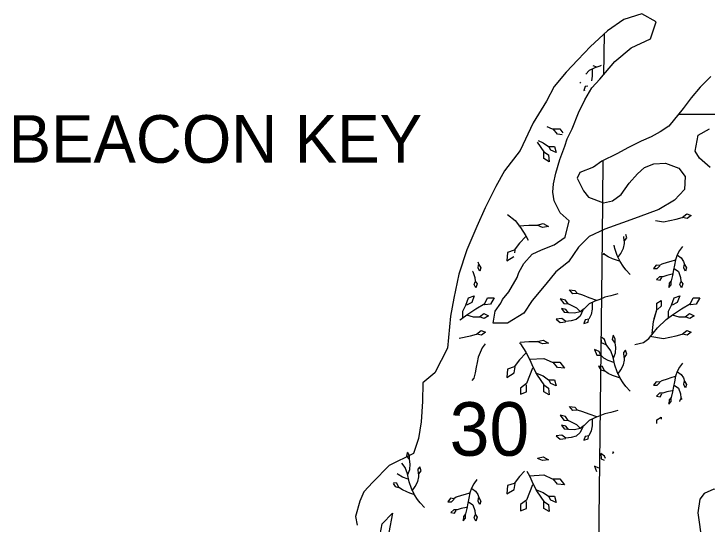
# Model space of a CAD drawing. Extents: x 380424 to 701066, y 1117407 to 1412949.
# Drawn here: x 478218 to 484050, y 1211606 to 1215895 of the extents above; entities that cross this region are included whole.
import ezdxf

# ---------------------------------------------------------------- set-up
doc = ezdxf.new("R2010")
doc.units = 0
for name, color, linetype in [('Cities Incorporated Area', 7, 'Continuous'), ('Islands Text Coastal (Keys etc)', 7, 'Continuous'), ('Lakes and Ponds', 7, 'Continuous'), ('Mangroves', 7, 'Continuous'), ('Section Lines', 7, 'Continuous'), ('Section Numbers', 7, 'Continuous')]:
    doc.layers.add(name, color=color, linetype=linetype)

msp = doc.modelspace()

# ---------------------------------------------------------------- linework, layer by layer
at = {"layer": 'Cities Incorporated Area'}
for points in [[(484080.5, 1215367.7), (483990.5, 1215277.7), (483916.5, 1215188.7), (483848.5, 1215098.7), (483727.5, 1214950.7), (483653.5, 1214903.7), (483579.5, 1214861.7), (483495.5, 1214824.7), (483389.5, 1214771.7), (483289.5, 1214718.7), (483162.5, 1214655.7), (483094.5, 1214607.7), (482978.5, 1214560.7), (482956.5, 1214512.7), (483009.5, 1214407.7), (483051.5, 1214354.7), (483178.5, 1214307.7), (483252.5, 1214323.7), (483326.5, 1214375.7), (483394.5, 1214470.7), (483463.5, 1214549.7), (483521.5, 1214602.7), (483600.5, 1214634.7), (483700.5, 1214639.7), (483811.5, 1214597.7), (483864.5, 1214528.7), (483858.5, 1214417.7), (483774.5, 1214328.7), (483642.5, 1214249.7), (483468.5, 1214185.7), (483336.5, 1214138.7), (483189.5, 1214085.7), (483057.5, 1214022.7), (482967.5, 1213932.7), (482883.5, 1213811.7), (482777.5, 1213726.7), (482693.5, 1213621.7), (482577.5, 1213484.7), (482508.5, 1213378.7), (482371.5, 1213294.7), (482250.5, 1213294.7), (482266.5, 1213394.7), (482313.5, 1213463.7), (482329.5, 1213494.7), (482382.5, 1213558.7), (482450.5, 1213679.7), (482466.5, 1213721.7), (482508.5, 1213795.7), (482577.5, 1213874.7), (482656.5, 1213911.7), (482761.5, 1213953.7), (482856.5, 1214017.7), (482888.5, 1214154.7), (482814.5, 1214222.7), (482761.5, 1214323.7), (482751.5, 1214396.7), (482756.5, 1214465.7), (482777.5, 1214555.7), (482809.5, 1214671.7), (482851.5, 1214781.7), (482872.5, 1214845.7), (482914.5, 1214929.7), (482967.5, 1215061.7), (483020.5, 1215172.7), (483078.5, 1215272.7), (483146.5, 1215346.7), (483273.5, 1215494.7), (483410.5, 1215610.7), (483574.5, 1215683.7), (483621.5, 1215826.7), (483500.5, 1215894.7), (483347.5, 1215847.7), (483210.5, 1215752.7), (483067.5, 1215620.7), (482962.5, 1215509.7), (482862.5, 1215404.7), (482761.5, 1215283.7), (482698.5, 1215161.7), (482587.5, 1214977.7), (482476.5, 1214745.7), (482345.5, 1214576.7), (482271.5, 1214444.7), (482181.5, 1214265.7), (482113.5, 1214106.7), (482028.5, 1213911.7), (481960.5, 1213705.7), (481917.5, 1213505.7), (481891.5, 1213352.7), (481865.5, 1213083.7), (481759.5, 1212877.7), (481659.5, 1212793.7), (481656, 1212638.2), (481643.6, 1212466.2), (481622.2, 1212327.1), (481579.5, 1212198.8), (481375.9, 1212098.5), (481237.4, 1211960), (481163.1, 1211876.8), (481128.1, 1211798), (481093.1, 1211671.1), (481106.2, 1211596.7)], [(484075.5, 1214602.7), (483985.5, 1214681.7), (483948.5, 1214739.7), (483975.5, 1214876.7), (484069.5, 1214929.7)], [(481281.2, 1211430.3), (481316.2, 1211609.8), (481403.7, 1211697.3), (481373.1, 1211535.4)]]:
    msp.add_lwpolyline(points, dxfattribs=at)
at = {"layer": 'Lakes and Ponds'}
msp.add_lwpolyline([(483972.6, 1211700.1), (484004.6, 1211462.1), (484030.6, 1211410.1), (484136.6, 1211294.1), (484236.6, 1211251.1), (484320.6, 1211267.1), (484383.6, 1211325.1), (484431.6, 1211394.1), (484473.6, 1211457.1), (484489.6, 1211531.1), (484478.6, 1211610.1), (484441.6, 1211689.1), (484373.6, 1211774.1), (484294.6, 1211837.1), (484225.6, 1211890.1), (484104.6, 1211900.1), (484025.6, 1211863.1), (483988.6, 1211816.1)], close=True, dxfattribs=at)
at = {"layer": 'Mangroves'}
msp.add_line((483604.1, 1213335.4), (483626.2, 1213406.2), dxfattribs=at)
for points in [[(483103.9, 1215440.9), (483058.2, 1215418)], [(483121.1, 1215446.6), (483092, 1215457.2)], [(483146.8, 1215455.2), (483103.9, 1215440.9)], [(483157.7, 1215459.5), (483146.8, 1215455.2)], [(483058.2, 1215418), (483028.3, 1215388.2)], [(483083.9, 1215429.5), (483083.9, 1215372.2)], [(482984.2, 1215322), (482980.9, 1215315)], [(483083.9, 1215372.2), (483076.1, 1215333.3)], [(482980.9, 1215315), (482977.9, 1215312.5)], [(483023.8, 1215283.6), (483012.4, 1215252.1)], [(483045.6, 1215287.5), (483023.8, 1215283.6)], [(483012.4, 1215252.1), (483024.5, 1215255.8)], [(482700, 1214948.5), (482746.9, 1214927.2)], [(482746.9, 1214927.2), (482810.8, 1214927.2)], [(482791.6, 1214882.5), (482753.3, 1214927.2)], [(482810.8, 1214927.2), (482834.9, 1214895.1)], [(482829, 1214878.3), (482791.6, 1214882.5)], [(482619.7, 1214817.8), (482676.6, 1214735.5)], [(482627.1, 1214829.4), (482670.2, 1214812.2)], [(482670.2, 1214812.2), (482715, 1214780.2)], [(482715, 1214780.2), (482766.1, 1214780.2)], [(482734.1, 1214748.3), (482721.3, 1214773.8)], [(482778.8, 1214729.1), (482734.1, 1214748.3)], [(482766.1, 1214780.2), (482778.8, 1214729.1)], [(482676.6, 1214735.5), (482715, 1214710)], [(482676.6, 1214678), (482676.6, 1214735.5)], [(482715, 1214710), (482721.3, 1214652.4)], [(482721.3, 1214652.4), (482676.6, 1214678)], [(483838.7, 1214182.6), (483878.5, 1214213.6)], [(483878.5, 1214213.6), (483913.9, 1214200.3)], [(482369.9, 1214209.2), (482433.8, 1214158.1)], [(482433.8, 1214158.1), (482478.5, 1214100.6)], [(483614.9, 1214157.8), (483683.8, 1214147.2)], [(483683.8, 1214147.2), (483790, 1214169.3)], [(483790, 1214169.3), (483838.7, 1214182.6)], [(483883, 1214173.7), (483843.1, 1214182.6)], [(483913.9, 1214200.3), (483883, 1214173.7)], [(482465.8, 1214113.3), (482548.8, 1214119.7)], [(482478.5, 1214100.6), (482523.3, 1214030.3)], [(482548.8, 1214119.7), (482619.1, 1214119.7)], [(482619.1, 1214119.7), (482670.2, 1214132.5)], [(482663.8, 1214100.6), (482619.1, 1214119.7)], [(482715, 1214106.9), (482663.8, 1214100.6)], [(482670.2, 1214132.5), (482715, 1214106.9)], [(483372.8, 1214013.6), (483366, 1214041)], [(482523.3, 1214023.9), (482472.1, 1213966.4)], [(482523.3, 1214030.3), (482544.6, 1213991.9)], [(483347.4, 1214023.9), (483349.9, 1213987.8)], [(483353.8, 1213963.7), (483355.6, 1213987.8)], [(483355.6, 1213987.8), (483372.8, 1214013.6)], [(482472.1, 1213966.4), (482427.4, 1213908.9)], [(483264.1, 1213944.9), (483262.3, 1213945.6)], [(483272.7, 1213922), (483266.7, 1213949.7)], [(483292.7, 1213864.8), (483272.7, 1213922)], [(483324.2, 1213882), (483347.1, 1213924.9)], [(483347.1, 1213924.9), (483353.8, 1213963.7)], [(483841.5, 1213940.3), (483815.8, 1213906), (483798.6, 1213868.8), (483784.3, 1213828.8), (483775.7, 1213783), (483766.9, 1213743.2), (483758.6, 1213697.2), (483747.1, 1213651.4), (483730, 1213631.4), (483727.1, 1213594.2), (483747.1, 1213617.1), (483747.1, 1213651.4)], [(482369.9, 1213889.7), (482363.5, 1213819.4)], [(482427.4, 1213908.9), (482369.9, 1213889.7)], [(482430.9, 1213885.8), (482433.8, 1213908.9)], [(483172.7, 1213876.8), (483184, 1213873.4)], [(483186.9, 1213873.4), (483182.2, 1213883.5)], [(483218.4, 1213853.4), (483186.9, 1213873.4)], [(483318.5, 1213813.3), (483292.7, 1213864.8)], [(483298.3, 1213846.9), (483324.2, 1213882)], [(483801.5, 1213866), (483830.1, 1213843.1), (483850.1, 1213814.5), (483858.7, 1213788.7), (483875.9, 1213760.1), (483867.3, 1213731.5), (483853, 1213757.3), (483855.8, 1213785.9)], [(482120.9, 1213812), (482128.7, 1213788.7)], [(482363.5, 1213819.4), (482423.3, 1213855.3)], [(483252.7, 1213836.2), (483218.4, 1213853.4)], [(483278.4, 1213827.7), (483252.7, 1213836.2)], [(483312.7, 1213816.2), (483278.4, 1213827.7)], [(483343.5, 1213774.1), (483318.5, 1213813.3)], [(483781.5, 1213825.9), (483744.3, 1213814.5), (483712.8, 1213805.9), (483669.9, 1213791.6), (483649.9, 1213780.1), (483621.3, 1213783), (483598.4, 1213754.4), (483629.9, 1213754.4), (483652.8, 1213777.3)], [(482123, 1213757.3), (482125.8, 1213785.9)], [(482137.3, 1213731.5), (482123, 1213757.3)], [(482128.7, 1213788.7), (482145.9, 1213760.1)], [(482145.9, 1213760.1), (482137.3, 1213731.5)], [(483364.6, 1213743.9), (483343.5, 1213774.1)], [(483772.9, 1213754.4), (483810.1, 1213728.7), (483824.4, 1213680), (483827.2, 1213648.6), (483844.4, 1213625.7), (483833, 1213591.4), (483818.7, 1213620), (483827.2, 1213642.9)], [(482075.2, 1213732), (482080.1, 1213728.7)], [(482080.1, 1213728.7), (482094.4, 1213680)], [(483401.4, 1213704.7), (483364.6, 1213743.9)], [(483755.7, 1213705.8), (483710, 1213697.2), (483675.6, 1213685.8), (483649.9, 1213685.8), (483624.1, 1213662.9), (483655.6, 1213657.2), (483669.9, 1213680)], [(482088.7, 1213620), (482097.2, 1213642.8)], [(482094.4, 1213680), (482097.2, 1213648.6)], [(482097.2, 1213648.6), (482114.4, 1213625.7)], [(482103, 1213591.4), (482088.7, 1213620)], [(482114.4, 1213625.7), (482103, 1213591.4)], [(483121.1, 1213486.6), (483058.2, 1213509.5), (483003.8, 1213529.5), (482958, 1213543.8), (482920.9, 1213541), (482892.3, 1213575.3), (482938, 1213569.6), (482958, 1213543.8)], [(481993.6, 1213344.2), (481993.6, 1213397.3), (482020.2, 1213446), (482042.3, 1213508), (482091, 1213525.7), (482068.9, 1213468.1), (482024.6, 1213446)], [(483298.4, 1213541), (483238.4, 1213523.8), (483189.7, 1213512.4), (483146.8, 1213495.2), (483103.9, 1213480.9), (483058.2, 1213458), (483015.3, 1213415.1), (482980.9, 1213389.4), (482935.2, 1213377.9), (482883.7, 1213380.8), (482860.8, 1213409.4), (482823.6, 1213418), (482846.5, 1213386.5), (482886.5, 1213383.7)], [(483723.6, 1213344.2), (483723.6, 1213397.3), (483750.2, 1213446), (483772.3, 1213508), (483821, 1213525.7), (483798.9, 1213468.2), (483754.6, 1213446)], [(482104.3, 1213415), (482179.5, 1213459.3)], [(482179.5, 1213450.4), (482175.2, 1213454.4)], [(482179.5, 1213459.3), (482201.7, 1213508)], [(482228.2, 1213454.9), (482179.5, 1213450.4)], [(482201.7, 1213508), (482259.2, 1213508)], [(482259.2, 1213508), (482228.2, 1213454.9)], [(482980.9, 1213392.2), (482952.3, 1213420.8), (482880.8, 1213458), (482857.9, 1213489.5), (482812.2, 1213500.9), (482843.6, 1213460.9), (482880.8, 1213458)], [(483083.9, 1213469.5), (483083.9, 1213412.3), (483075.3, 1213369.4), (483055.3, 1213329.3), (483023.8, 1213323.6), (483012.4, 1213292.1), (483049.6, 1213303.6), (483052.4, 1213326.4)], [(483442.5, 1213116.3), (483513.4, 1213134), (483559.8, 1213167.2), (483630.7, 1213255.7), (483705.9, 1213326.5), (483759, 1213366.4), (483834.3, 1213415), (483909.5, 1213459.3), (483931.7, 1213508), (483989.2, 1213508), (483958.2, 1213454.9), (483909.5, 1213450.5), (483905.2, 1213454.4)], [(483586.4, 1213207), (483599.7, 1213308.8), (483626.2, 1213406.2), (483626.2, 1213463.7), (483661.6, 1213485.9), (483661.6, 1213437.2), (483630.7, 1213410.6)], [(482029, 1213366.3), (482104.3, 1213415)], [(483003.8, 1213403.7), (482980.9, 1213355), (482946.6, 1213326.4), (482906.6, 1213315), (482860.8, 1213309.3), (482826.5, 1213335), (482780.7, 1213329.3), (482812.2, 1213300.7), (482857.9, 1213306.4)], [(481975.9, 1213326.5), (482029, 1213366.3)], [(482024.6, 1213366.3), (482082.1, 1213348.6), (482135.3, 1213348.6), (482170.7, 1213375.2), (482210.5, 1213357.5), (482175.1, 1213335.4), (482135.3, 1213348.6)], [(483754.6, 1213366.4), (483812.1, 1213348.6), (483865.3, 1213348.6), (483900.7, 1213375.2), (483940.5, 1213357.5), (483905.1, 1213335.4), (483865.3, 1213348.6)], [(481968.2, 1213319.2), (481975.9, 1213326.5)], [(482108.7, 1213202.6), (482148.5, 1213233.5)], [(482148.5, 1213233.5), (482183.9, 1213220.3)], [(483568.7, 1213184.9), (483683.8, 1213167.2), (483790, 1213189.3), (483838.7, 1213202.6), (483878.5, 1213233.6), (483913.9, 1213220.3), (483883, 1213193.7), (483843.1, 1213202.6)], [(481964, 1213169.3), (482060, 1213189.3)], [(482060, 1213189.3), (482108.7, 1213202.6)], [(482153, 1213193.7), (482113.1, 1213202.6)], [(482183.9, 1213220.3), (482153, 1213193.7)], [(483401.4, 1212724.7), (483364.6, 1212763.9), (483343.5, 1212794.1), (483318.5, 1212833.4), (483292.7, 1212884.8), (483272.7, 1212942), (483258.4, 1213007.8), (483238.4, 1213062.2), (483201.2, 1213116.5), (483186.9, 1213156.6), (483155.4, 1213179.4), (483158.3, 1213133.7), (483198.3, 1213116.5)], [(483261.3, 1213002.1), (483278.4, 1213045), (483281.3, 1213090.8), (483275.6, 1213130.8), (483275.6, 1213162.3), (483258.4, 1213193.8), (483249.8, 1213156.6), (483269.8, 1213133.7)], [(482181.9, 1213121.3), (482156.2, 1213087), (482139, 1213049.8), (482124.7, 1213009.8), (482116.1, 1212964), (482107.3, 1212924.2), (482099, 1212878.2), (482087.5, 1212832.4), (482071.3, 1212813.5)], [(482471.6, 1213129.4), (482478.5, 1213120.6)], [(482477.6, 1213134.2), (482548.8, 1213139.7)], [(482478.5, 1213120.6), (482523.3, 1213050.3)], [(482548.8, 1213139.7), (482619.1, 1213139.7)], [(482619.1, 1213139.7), (482670.2, 1213152.5)], [(482663.8, 1213120.6), (482619.1, 1213139.7)], [(482715, 1213126.9), (482663.8, 1213120.6)], [(482670.2, 1213152.5), (482715, 1213126.9)], [(482523.3, 1213050.3), (482555.2, 1212992.8)], [(483264.1, 1212964.9), (483218.4, 1212982.1), (483181.2, 1213002.1), (483155.4, 1213025), (483141.1, 1213056.5), (483101.1, 1213073.6), (483121.1, 1213025), (483152.6, 1213025)], [(483298.3, 1212866.9), (483324.2, 1212902), (483347.1, 1212944.9), (483353.8, 1212983.7), (483355.6, 1213007.8), (483372.8, 1213033.6), (483364.2, 1213067.9), (483347.1, 1213047.9), (483349.9, 1213007.8)], [(482523.3, 1213043.9), (482472.1, 1212986.4), (482427.4, 1212928.9), (482369.9, 1212909.7), (482363.5, 1212839.4), (482427.4, 1212877.8), (482433.8, 1212928.9)], [(482555.2, 1212992.8), (482676.6, 1212999.2), (482746.9, 1212967.2), (482810.8, 1212967.2), (482849.1, 1212916.1), (482791.6, 1212922.5), (482753.3, 1212967.2)], [(482555.2, 1212992.8), (482587.2, 1212922.5)], [(483312.7, 1212836.2), (483278.4, 1212847.7), (483252.7, 1212856.2), (483218.4, 1212873.4), (483186.9, 1212893.4), (483169.7, 1212930.6), (483135.4, 1212933.5), (483155.4, 1212902), (483184, 1212893.4)], [(483841.5, 1212960.3), (483815.8, 1212926)], [(482580.8, 1212916.1), (482555.2, 1212852.2), (482529.7, 1212788.3), (482478.5, 1212750), (482478.5, 1212698.8), (482529.7, 1212718), (482529.7, 1212775.5)], [(482587.2, 1212922.5), (482619.1, 1212858.6)], [(482606.3, 1212877.8), (482670.2, 1212852.2), (482715, 1212820.2), (482766.1, 1212820.2), (482778.8, 1212769.1), (482734.1, 1212788.3), (482721.3, 1212813.9)], [(483798.6, 1212888.8), (483784.3, 1212848.8)], [(483815.8, 1212926), (483798.6, 1212888.8)], [(483801.5, 1212886), (483830.1, 1212863.1), (483850.1, 1212834.5), (483858.7, 1212808.7), (483875.9, 1212780.1), (483867.3, 1212751.5), (483853, 1212777.3), (483855.8, 1212805.9)], [(482619.1, 1212858.6), (482676.6, 1212775.5)], [(483781.5, 1212845.9), (483744.3, 1212834.5), (483712.8, 1212825.9), (483669.9, 1212811.6), (483649.9, 1212800.2), (483621.3, 1212803), (483598.4, 1212774.4), (483629.9, 1212774.4), (483652.8, 1212797.3)], [(483784.3, 1212848.8), (483775.7, 1212803)], [(482676.6, 1212775.5), (482715, 1212750)], [(482676.6, 1212718), (482676.6, 1212775.5)], [(483766.9, 1212763.2), (483758.6, 1212717.2)], [(483775.7, 1212803), (483766.9, 1212763.2)], [(483772.9, 1212774.4), (483810.1, 1212748.7)], [(482721.3, 1212692.5), (482676.6, 1212718)], [(482715, 1212750), (482721.3, 1212692.5)], [(483755.7, 1212725.8), (483710, 1212717.2), (483675.6, 1212705.8), (483649.9, 1212705.8), (483624.1, 1212682.9), (483655.6, 1212677.2), (483669.9, 1212700)], [(483758.6, 1212717.2), (483747.1, 1212671.4)], [(483810.1, 1212748.7), (483824.4, 1212700)], [(483824.4, 1212700), (483827.2, 1212668.6)], [(483730, 1212651.4), (483727.1, 1212614.2)], [(483747.1, 1212671.4), (483730, 1212651.4)], [(483747.1, 1212637.1), (483747.1, 1212671.4)], [(483818.7, 1212640), (483827.2, 1212662.9)], [(483819.6, 1212638), (483818.7, 1212640)], [(483827.2, 1212668.6), (483837.8, 1212654.5)], [(483121.1, 1212506.6), (483058.2, 1212529.5), (483003.8, 1212549.5), (482958, 1212563.8), (482920.9, 1212561), (482892.3, 1212595.3), (482938, 1212589.6), (482958, 1212563.8)], [(483727.1, 1212614.2), (483747.1, 1212637.1)], [(482980.9, 1212412.2), (482952.3, 1212440.8), (482880.8, 1212478), (482857.9, 1212509.5), (482812.2, 1212520.9), (482843.6, 1212480.9), (482880.8, 1212478)], [(483298.4, 1212561), (483238.4, 1212543.8), (483189.7, 1212532.4), (483146.8, 1212515.2), (483103.9, 1212500.9), (483058.2, 1212478), (483015.3, 1212435.1), (482980.9, 1212409.4), (482935.2, 1212397.9), (482883.7, 1212400.8), (482860.8, 1212429.4), (482823.6, 1212438), (482846.5, 1212406.5), (482886.5, 1212403.7)], [(483083.9, 1212489.5), (483083.9, 1212432.3), (483075.3, 1212389.4), (483055.3, 1212349.3), (483023.8, 1212343.6), (483012.4, 1212312.1), (483049.6, 1212323.6), (483052.4, 1212346.4)], [(483626.2, 1212483.7), (483661.6, 1212505.9)], [(483626.2, 1212453), (483626.2, 1212483.7)], [(483661.6, 1212505.9), (483661.6, 1212487.6)], [(483003.8, 1212423.7), (482980.9, 1212375.1), (482946.6, 1212346.4), (482906.6, 1212335), (482860.8, 1212329.3), (482826.5, 1212355), (482780.7, 1212349.3), (482812.2, 1212320.7), (482857.9, 1212326.4)], [(481526.2, 1212204), (481519.8, 1212176.6)], [(481519.8, 1212176.6), (481539.8, 1212153.7)], [(481545.6, 1212182.3), (481530.2, 1212210.5)], [(481545.6, 1212150.8), (481545.6, 1212182.3)], [(482623.3, 1212160.8), (482670.2, 1212172.5), (482715, 1212147), (482663.8, 1212140.6), (482623.3, 1212158)], [(483186.9, 1212176.6), (483155.4, 1212199.5)], [(483155.4, 1212199.5), (483158.3, 1212153.7)], [(483193.6, 1212157.7), (483186.9, 1212176.6)], [(483258.4, 1212213.8), (483254.7, 1212197.6)], [(483264.1, 1212203.2), (483258.4, 1212213.8)], [(481508.4, 1212082.2), (481482.6, 1212119.8)], [(481551.3, 1212110.8), (481545.6, 1212150.8)], [(483158.3, 1212153.7), (483183.7, 1212142.8)], [(481528.4, 1212027.8), (481508.4, 1212082.2)], [(481531.3, 1212022.1), (481548.4, 1212065)], [(481548.4, 1212065), (481551.3, 1212110.8)], [(481568.3, 1211886.9), (481594.2, 1211922), (481617.1, 1211964.9), (481623.8, 1212003.7), (481625.6, 1212027.8), (481642.8, 1212053.6), (481634.2, 1212087.9), (481617.1, 1212067.9), (481619.9, 1212027.8)], [(483139.9, 1212077), (483101.1, 1212093.6)], [(483101.1, 1212093.6), (483120.1, 1212047.4)], [(481451.2, 1212022.1), (481442.4, 1212029.9)], [(481488.4, 1212002.1), (481451.2, 1212022.1)], [(481534.1, 1211984.9), (481488.4, 1212002.1)], [(481542.7, 1211962), (481528.4, 1212027.8)], [(482512.7, 1212052), (482472.1, 1212006.4), (482427.4, 1211948.9), (482369.9, 1211929.7), (482363.5, 1211859.4), (482427.4, 1211897.8), (482433.8, 1211948.9)], [(482533.4, 1212052), (482555.2, 1212012.8), (482587.2, 1211942.5), (482619.1, 1211878.6), (482676.6, 1211795.5), (482715, 1211770), (482721.3, 1211712.5), (482676.6, 1211738), (482676.6, 1211795.5)], [(482555.2, 1212012.8), (482676.6, 1212019.2), (482746.9, 1211987.2), (482810.8, 1211987.2), (482849.1, 1211936.1), (482791.6, 1211942.5), (482753.3, 1211987.2)], [(481409.2, 1211947.4), (481425.4, 1211922)], [(481439.7, 1211950.6), (481410.7, 1211953)], [(481456.9, 1211913.4), (481439.7, 1211950.6)], [(481562.7, 1211904.8), (481542.7, 1211962)], [(482111.5, 1211980.3), (482085.8, 1211946), (482068.6, 1211908.8), (482054.3, 1211868.8), (482045.7, 1211823), (482036.9, 1211783.2), (482028.6, 1211737.2), (482017.1, 1211691.4), (482000, 1211671.4), (481997.1, 1211634.2), (482017.1, 1211657.1), (482017.1, 1211691.4)], [(481425.4, 1211922), (481454, 1211913.4)], [(481488.4, 1211893.4), (481456.9, 1211913.4)], [(481522.7, 1211876.2), (481488.4, 1211893.4)], [(481588.5, 1211853.3), (481562.7, 1211904.8)], [(482071.5, 1211906), (482100.1, 1211883.1), (482120.1, 1211854.5), (482128.7, 1211828.7), (482145.9, 1211800.1), (482137.3, 1211771.5), (482123, 1211797.3), (482125.8, 1211825.9)], [(482580.8, 1211936.1), (482555.2, 1211872.2), (482529.7, 1211808.3), (482478.5, 1211770), (482478.5, 1211718.8), (482529.7, 1211738), (482529.7, 1211795.5)], [(482606.3, 1211897.8), (482670.2, 1211872.2), (482715, 1211840.2), (482766.1, 1211840.2), (482778.8, 1211789.1), (482734.1, 1211808.3), (482721.3, 1211833.9)], [(481548.4, 1211867.6), (481522.7, 1211876.2)], [(481582.7, 1211856.2), (481548.4, 1211867.6)], [(481613.5, 1211814.1), (481588.5, 1211853.3)], [(482051.5, 1211865.9), (482014.3, 1211854.5), (481982.8, 1211845.9), (481939.9, 1211831.6), (481919.9, 1211820.1), (481891.3, 1211823), (481868.4, 1211794.4), (481899.9, 1211794.4), (481922.8, 1211817.3)], [(481634.6, 1211783.9), (481613.5, 1211814.1)], [(481671.4, 1211744.7), (481634.6, 1211783.9)], [(482042.9, 1211794.4), (482080.1, 1211768.7), (482094.4, 1211720), (482097.2, 1211688.6), (482114.4, 1211665.7), (482103, 1211631.4), (482088.7, 1211660), (482097.2, 1211682.9)], [(482025.7, 1211745.8), (481980, 1211737.2), (481945.6, 1211725.8), (481919.9, 1211725.8), (481894.1, 1211702.9), (481925.6, 1211697.2), (481939.9, 1211720)]]:
    msp.add_lwpolyline(points, dxfattribs=at)
at = {"layer": 'Section Lines'}
for p, q in [((483182.4, 1215726.8), (483177.1, 1215382.4)), ((483809.1, 1215050.6), (484649.3, 1215054.5))]:
    msp.add_line(p, q, dxfattribs=at)
for points in [[(483171.5, 1214660.2), (483165.8, 1214013.7), (483115.2, 1209767.6), (481875.5, 1209763.2), (479931.6, 1209757.3)], [(483171.5, 1214660.2), (483165.8, 1214013.7), (483115.2, 1209767.6), (487160.9, 1209818.2), (488378.6, 1209831.8), (488451.6, 1214206.5)]]:
    msp.add_lwpolyline(points, dxfattribs=at)

# ---------------------------------------------------------------- texts
at = {"layer": 'Islands Text Coastal (Keys etc)'}
msp.add_text('BEACON KEY', height=400, rotation=0.00036, dxfattribs=at).set_placement((478174.1, 1214643.4))
at = {"layer": 'Section Numbers'}
msp.add_text('30', height=450, rotation=0.00037, dxfattribs=at).set_placement((481883.5, 1212180.9))

doc.saveas('drawing.dxf')
